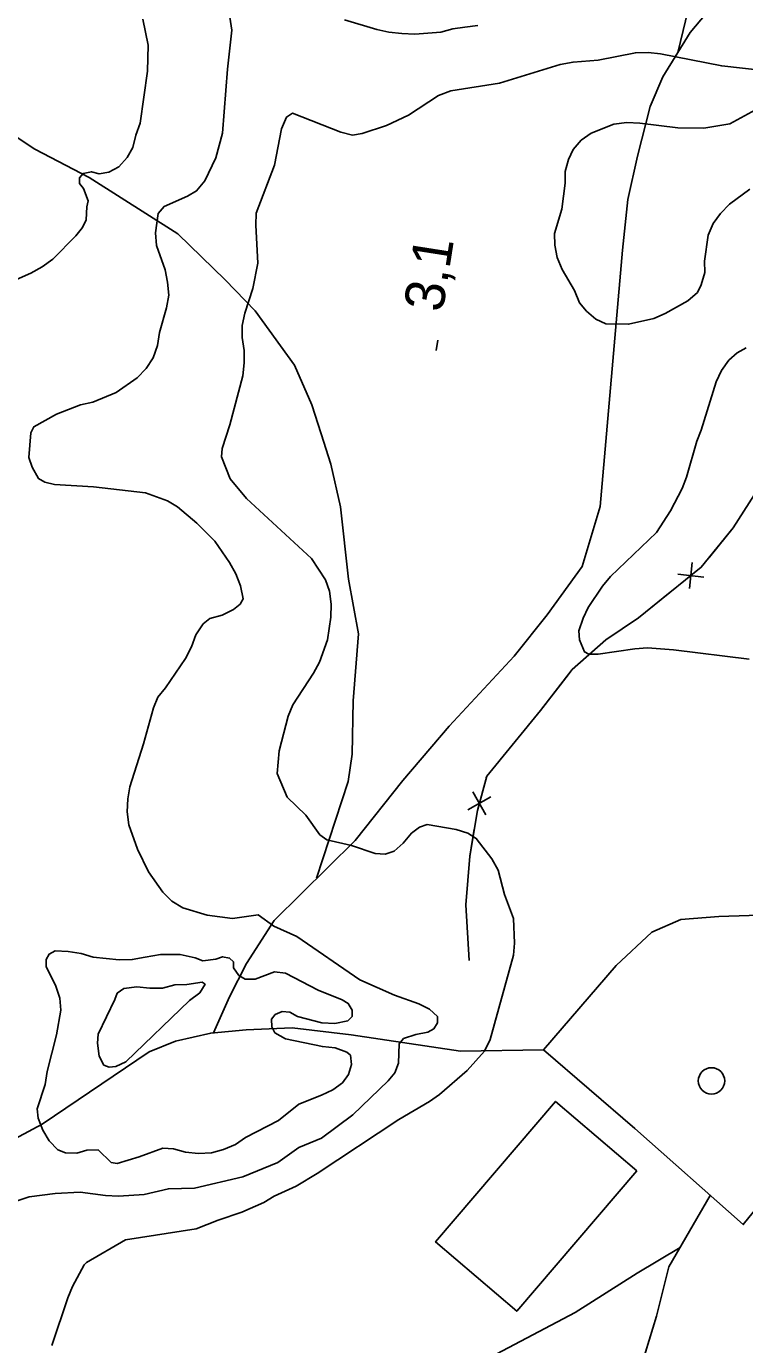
# Model space of a CAD drawing. Extents: x 282461 to 284471, y 5554090 to 5557646.
# Drawn here: x 282796.6 to 282851.1, y 5554647.1 to 5554747.1 of the extents above; entities that cross this region are included whole.
import ezdxf

# ---------------------------------------------------------------- set-up
doc = ezdxf.new("R2010")
doc.units = 0
for name, color, linetype in [('Niveau 1', 7, 'Continuous'), ('Niveau 19', 7, 'Continuous'), ('Niveau 2', 7, 'Continuous'), ('Niveau 22', 7, 'Continuous'), ('Niveau 3', 7, 'Continuous'), ('Niveau 31', 7, 'Continuous'), ('Niveau 36', 7, 'Continuous'), ('Niveau 37', 7, 'Continuous')]:
    doc.layers.add(name, color=color, linetype=linetype)

msp = doc.modelspace()

# ---------------------------------------------------------------- linework, layer by layer
at = {"layer": 'Niveau 1'}
for points in [[(282811.88, 5554748.78), (282812.2, 5554746.81), (282811.85, 5554743.86), (282811.47, 5554738.99), (282810.98, 5554737.13), (282810.14, 5554735.39), (282809.52, 5554734.62), (282808.83, 5554734.21), (282807.05, 5554733.43), (282806.6, 5554732.9), (282806.39, 5554731.45), (282806.47, 5554730.47), (282807.13, 5554728.63), (282807.32, 5554727.71), (282807.4, 5554726.72), (282807.24, 5554725.74), (282806.69, 5554723.88), (282806.54, 5554722.89), (282806.21, 5554721.96), (282805.7, 5554721.14), (282805.02, 5554720.44), (282803.42, 5554719.32), (282801.64, 5554718.59), (282800.72, 5554718.4), (282798.88, 5554717.68), (282797.17, 5554716.73), (282796.94, 5554716.26), (282796.8, 5554714.41), (282797.04, 5554713.66), (282797.52, 5554712.8), (282797.99, 5554712.52), (282798.74, 5554712.36), (282801.69, 5554712.17), (282805.63, 5554711.72), (282807.31, 5554711.11)], [(282830.86, 5554747.17), (282829.88, 5554747.04), (282828.96, 5554746.91), (282828.04, 5554746.66), (282826.07, 5554746.52), (282825.09, 5554746.56), (282824.11, 5554746.66), (282823.18, 5554746.87), (282820.74, 5554747.59)], [(282807.31, 5554711.11), (282808.07, 5554710.66), (282809.54, 5554709.41), (282810.89, 5554708.04), (282812.01, 5554706.44), (282812.49, 5554705.58), (282812.85, 5554704.66), (282813.04, 5554703.68), (282812.82, 5554703.27), (282812.31, 5554702.86), (282811.45, 5554702.44), (282810.53, 5554702.19), (282810.01, 5554701.78), (282809.45, 5554700.96), (282809.12, 5554700.03), (282808.67, 5554699.16), (282807.15, 5554696.93), (282806.58, 5554696.23), (282806.25, 5554695.42), (282805.49, 5554692.69), (282804.44, 5554689.43), (282804.29, 5554688.5), (282804.24, 5554687.52), (282804.38, 5554686.54), (282805.04, 5554684.7), (282805.88, 5554682.98), (282806.95, 5554681.43), (282807.65, 5554680.75), (282808.47, 5554680.24), (282810.33, 5554679.69), (282812.24, 5554679.43), (282814.2, 5554679.7), (282815.37, 5554678.85), (282817.11, 5554678.07), (282821.91, 5554674.79), (282824.53, 5554673.61), (282826.39, 5554672.95), (282827.2, 5554672.56), (282827.79, 5554671.99), (282827.8, 5554671.53), (282827.51, 5554671.06), (282827.06, 5554670.82), (282826.14, 5554670.63), (282825.22, 5554670.33), (282824.88, 5554669.92), (282824.84, 5554668.47), (282824.57, 5554667.72), (282824.06, 5554667.13), (282821.38, 5554664.54), (282818.99, 5554662.77), (282817.27, 5554662.05), (282815.67, 5554660.92), (282813.03, 5554659.84), (282809.35, 5554658.97), (282807.38, 5554658.94), (282805.54, 5554658.51), (282803.58, 5554658.36), (282802.6, 5554658.41), (282800.69, 5554658.67), (282798.78, 5554658.58), (282796.82, 5554658.32), (282795.9, 5554658.01)]]:
    msp.add_lwpolyline(points, dxfattribs=at)
at = {"layer": 'Niveau 19'}
msp.add_lwpolyline([(282875.13, 5554689.3), (282869.99, 5554685.58), (282866.06, 5554683.08), (282863.08, 5554681.53), (282859.91, 5554680.38), (282855.29, 5554679.79), (282849.14, 5554679.58), (282846.25, 5554679.36), (282844.07, 5554678.4), (282841.34, 5554675.87), (282835.83, 5554669.47), (282842.76, 5554663.5), (282851, 5554656.21), (282855.44, 5554661.71), (282860.5, 5554667.58), (282865.62, 5554672.41), (282867.92, 5554670.07), (282869.35, 5554671.08), (282875.95, 5554663.94), (282876.9, 5554664.84), (282881.84, 5554659.64), (282886.57, 5554664.48)], dxfattribs=at)
at = {"layer": 'Niveau 2'}
for points in [[(282805.45, 5554747.64), (282805.83, 5554745.68), (282805.8, 5554743.71), (282805.23, 5554739.77), (282804.9, 5554738.84), (282804.69, 5554737.91), (282804.24, 5554737.16), (282803.62, 5554736.45), (282802.87, 5554736.04), (282802.12, 5554735.91), (282801.54, 5554736.07), (282800.91, 5554735.95), (282800.63, 5554735.6), (282800.64, 5554735.19), (282800.93, 5554734.79), (282801.29, 5554733.87), (282801.19, 5554733.41), (282801.14, 5554732.43), (282800.87, 5554731.84), (282800.36, 5554731.2), (282798.6, 5554729.44), (282797.8, 5554728.85), (282796.94, 5554728.37), (282795.16, 5554727.59)], [(282798.54, 5554647.04), (282799.75, 5554650.65), (282800.09, 5554651.52), (282800.98, 5554653.16), (282801.16, 5554653.33), (282804.13, 5554655.06), (282809.49, 5554655.89), (282811.16, 5554656.56), (282812.94, 5554657.16), (282814.61, 5554657.88), (282815.41, 5554658.36), (282817.07, 5554659.14), (282818.67, 5554660.09), (282824.85, 5554664.18), (282827.2, 5554665.55), (282827.94, 5554666.08), (282830.05, 5554667.91), (282831.36, 5554669.37), (282831.8, 5554670.25), (282833.55, 5554676.64), (282833.65, 5554677.57), (282833.56, 5554679.42), (282832.89, 5554681.26), (282832.4, 5554683.11), (282831.92, 5554683.97), (282830.74, 5554685.51), (282830.09, 5554685.91), (282829.22, 5554686.18), (282827.02, 5554686.55), (282826.44, 5554686.37), (282825.82, 5554685.9), (282825.19, 5554685.14), (282824.51, 5554684.55), (282823.82, 5554684.3), (282823.07, 5554684.35), (282821.26, 5554684.96), (282819.41, 5554685.39), (282818.88, 5554685.79), (282817.81, 5554687.28), (282816.4, 5554688.64), (282815.62, 5554690.43), (282815.77, 5554692.16), (282816.47, 5554694.78), (282816.81, 5554695.65), (282818.38, 5554698.05), (282818.83, 5554698.87), (282819.44, 5554700.56), (282819.7, 5554702.3), (282819.74, 5554703.28), (282819.61, 5554704.26), (282819.31, 5554705.13), (282818.24, 5554706.73), (282813.3, 5554711.28), (282812.07, 5554712.77), (282811.4, 5554714.44), (282811.45, 5554715.07), (282812.05, 5554716.88), (282813.03, 5554720.6), (282813.13, 5554721.58), (282813.12, 5554722.51), (282812.98, 5554723.49), (282812.97, 5554724.42), (282813.18, 5554725.35), (282813.79, 5554727.21), (282814.16, 5554729.13), (282814, 5554732.02), (282814.04, 5554732.94), (282815.42, 5554736.56), (282815.96, 5554739.34), (282816.35, 5554740.22), (282816.8, 5554740.51), (282820.47, 5554739.07), (282821.34, 5554738.85), (282822.09, 5554738.98), (282823.93, 5554739.59), (282825.6, 5554740.37), (282827.88, 5554741.85), (282828.8, 5554742.21), (282832.49, 5554742.79), (282837.1, 5554744.2), (282838.08, 5554744.39), (282839.98, 5554744.53), (282842.81, 5554745.1), (282843.79, 5554745.11), (282844.72, 5554745.01), (282849.36, 5554744.1), (282854.29, 5554743.55)], [(282852.49, 5554741.07), (282849.97, 5554739.7), (282848.01, 5554739.38), (282846.04, 5554739.41), (282843.14, 5554739.77), (282842.15, 5554739.81), (282841.17, 5554739.68), (282839.45, 5554739.01), (282838.7, 5554738.48), (282838.08, 5554737.77), (282837.74, 5554737.01), (282837.47, 5554736.08), (282837.49, 5554735.21), (282837.23, 5554733.24), (282836.68, 5554731.38), (282836.7, 5554730.51), (282836.88, 5554729.58), (282837.25, 5554728.66), (282838.2, 5554727.06), (282838.56, 5554726.14), (282839.09, 5554725.51), (282839.8, 5554724.88), (282840.56, 5554724.54), (282842.29, 5554724.51), (282844.2, 5554724.95), (282845.06, 5554725.31), (282846.78, 5554726.27), (282847.52, 5554726.92), (282847.8, 5554727.5), (282848.08, 5554728.43), (282848.06, 5554729.3), (282848.32, 5554731.27), (282848.71, 5554732.15), (282849.27, 5554732.91), (282849.96, 5554733.62), (282851.5, 5554734.74)], [(282851.22, 5554722.71), (282850.53, 5554722.35), (282849.91, 5554721.77), (282849.34, 5554721), (282848.95, 5554720.13), (282847.8, 5554716.46), (282847.47, 5554715.65), (282846.7, 5554712.91), (282846.37, 5554712.04), (282845.47, 5554710.35), (282844.4, 5554708.71), (282840.93, 5554705.36), (282840.31, 5554704.65), (282839.23, 5554703.01), (282838.84, 5554702.2), (282838.51, 5554701.26), (282838.58, 5554700.57), (282838.94, 5554699.65), (282839.29, 5554699.48), (282839.99, 5554699.49), (282842.76, 5554699.89), (282843.74, 5554699.96), (282845.71, 5554699.82), (282851.44, 5554699.1)], [(282805.61, 5554676.5), (282804.63, 5554676.31), (282803.65, 5554676.29), (282801.68, 5554676.49), (282800.75, 5554676.77), (282799.77, 5554676.93), (282798.79, 5554676.97), (282798.33, 5554676.73), (282798.11, 5554676.32), (282798.11, 5554675.8), (282798.83, 5554674.31), (282799.14, 5554673.39), (282799.21, 5554672.47), (282798.89, 5554670.61), (282798.19, 5554667.83), (282798.03, 5554666.85), (282797.43, 5554664.99), (282797.5, 5554664.29), (282797.86, 5554663.38), (282798.34, 5554662.57), (282798.98, 5554661.89), (282799.56, 5554661.67), (282800.43, 5554661.63), (282801.18, 5554661.87), (282802.04, 5554661.88), (282803.04, 5554660.92), (282803.5, 5554660.86), (282805.17, 5554661.35), (282806.95, 5554662.02), (282807.76, 5554661.97), (282808.68, 5554661.7), (282809.67, 5554661.6), (282810.65, 5554661.67), (282811.57, 5554661.92), (282812.48, 5554662.28), (282813.23, 5554662.81), (282815.74, 5554664.12), (282817.28, 5554665.36), (282819, 5554666.02), (282819.86, 5554666.44), (282820.6, 5554666.97), (282821.05, 5554667.61), (282821.27, 5554668.37), (282821.2, 5554669.06), (282820.91, 5554669.29), (282820.04, 5554669.62), (282819.06, 5554669.72), (282816.27, 5554670.31), (282815.46, 5554670.76), (282815.22, 5554671.22), (282815.21, 5554671.8), (282815.49, 5554672.15), (282816.01, 5554672.39), (282816.59, 5554672.34), (282817.17, 5554672), (282819.03, 5554671.51), (282820.01, 5554671.47), (282820.99, 5554671.66), (282821.33, 5554672.01), (282821.32, 5554672.47), (282821.02, 5554672.99), (282820.55, 5554673.27), (282818.75, 5554673.99), (282816.25, 5554675.28), (282815.44, 5554675.38), (282813.95, 5554674.84), (282813.2, 5554674.83), (282812.73, 5554675.11), (282812.32, 5554675.68), (282812.31, 5554676.14), (282812.02, 5554676.43), (282811.49, 5554676.53), (282810.98, 5554676.35), (282810, 5554676.22), (282809.42, 5554676.44), (282808.26, 5554676.71), (282806.79, 5554676.69), (282805.61, 5554676.5)], [(282807.86, 5554674.4), (282806.94, 5554674.16), (282805.96, 5554674.14), (282804.97, 5554674.24), (282804, 5554674.11), (282803.48, 5554673.76), (282803.32, 5554673.29), (282802.04, 5554670.67), (282801.99, 5554669.98), (282802.12, 5554669), (282802.48, 5554668.31), (282802.89, 5554668.15), (282803.4, 5554668.21), (282804.15, 5554668.57), (282808.97, 5554673.21), (282809.77, 5554673.8), (282810.16, 5554674.44), (282809.93, 5554674.61), (282808.78, 5554674.42), (282807.86, 5554674.4)]]:
    msp.add_lwpolyline(points, dxfattribs=at)
at = {"layer": 'Niveau 22'}
for points in [[(282850.5, 5554797.58), (282848.82, 5554761.6), (282848.44, 5554756.97), (282847.79, 5554752.45), (282846.03, 5554745.12)], [(282849.39, 5554749.54), (282846.97, 5554746.64), (282844.89, 5554743.28), (282843.92, 5554741.02), (282842.97, 5554737.26), (282842.24, 5554733.96), (282841.82, 5554730.13), (282840.14, 5554710.69), (282838.77, 5554706.12), (282836.12, 5554702.46), (282833.62, 5554699.32), (282828.68, 5554694.03), (282825.17, 5554689.91), (282821.54, 5554685.34), (282815.41, 5554679.27), (282813.31, 5554676.03), (282812.02, 5554673.5), (282810.8, 5554670.76)], [(282783.65, 5554747.26), (282788.16, 5554743.77), (282797.25, 5554737.79), (282801.37, 5554735.64), (282808.09, 5554731.37), (282811.69, 5554727.88), (282813.95, 5554725.52), (282816.95, 5554721.39), (282818.26, 5554718.39), (282818.98, 5554716.2), (282819.7, 5554713.89), (282820.44, 5554710.66), (282821.05, 5554705.18), (282821.79, 5554701.03), (282821.4, 5554695.94), (282821.33, 5554691.89), (282821.02, 5554689.83), (282818.62, 5554682.48)], [(282835.83, 5554669.47), (282829.54, 5554669.38), (282821.24, 5554670.61), (282816.77, 5554671.15), (282813.27, 5554670.99), (282810.59, 5554670.74), (282807.91, 5554670.14), (282805.93, 5554669.31), (282797.81, 5554663.82), (282787.69, 5554658.42), (282782.81, 5554657.94), (282772, 5554659.79), (282766.64, 5554661.23), (282759.95, 5554662.57), (282749.8, 5554663.52), (282747.62, 5554663.26), (282739.94, 5554663.66), (282732.82, 5554664.42)], [(282843.29, 5554645.62), (282844.42, 5554649.28), (282845.35, 5554653.02), (282848.49, 5554658.43)], [(282846.2, 5554654.47), (282842.94, 5554652.52), (282838.24, 5554649.55), (282825.82, 5554643.01), (282818.71, 5554639.19), (282814.47, 5554636.81), (282803.5, 5554632.06), (282797.78, 5554629.97), (282792.34, 5554628.4), (282787.97, 5554627.29), (282776.54, 5554625.87), (282772.44, 5554625.86), (282765.51, 5554626.21), (282760.07, 5554626.16), (282753.06, 5554625.56), (282750.07, 5554625.16), (282746.28, 5554626.44), (282742.11, 5554629.56), (282732.66, 5554638.24)]]:
    msp.add_lwpolyline(points, dxfattribs=at)
at = {"layer": 'Niveau 3'}
msp.add_line((282827.7, 5554722.51), (282827.82, 5554723.3), dxfattribs=at)
at = {"layer": 'Niveau 31'}
msp.add_lwpolyline([(282842.92, 5554660.29), (282833.81, 5554649.64), (282827.65, 5554654.9), (282836.76, 5554665.56), (282842.92, 5554660.29)], dxfattribs=at)
at = {"layer": 'Niveau 36'}
msp.add_circle((282848.586, 5554667.114), 1, dxfattribs=at)
at = {"layer": 'Niveau 37'}
for p, q in [((282848.01, 5554705.33), (282846.02, 5554705.55)), ((282846.91, 5554704.45), (282847.12, 5554706.44)), ((282831.84, 5554688.66), (282830.1, 5554687.67)), ((282831.46, 5554687.29), (282830.47, 5554689.03))]:
    msp.add_line(p, q, dxfattribs=at)
for points in [[(282830.2, 5554676.25), (282829.95, 5554680.47), (282830.24, 5554684.17), (282830.82, 5554687.63), (282831.54, 5554690.24), (282835.62, 5554695.22), (282838.02, 5554698.32), (282840.56, 5554700.56), (282843.04, 5554702.24), (282847.81, 5554706.08), (282850.22, 5554709.07), (282852.25, 5554712.23), (282853.47, 5554715.2), (282853.83, 5554717.98), (282856.1, 5554723.04), (282857.63, 5554725.65)], [(282848.43, 5554706.84), (282850.22, 5554709.07), (282852.25, 5554712.23), (282853.47, 5554715.2), (282853.49, 5554715.37)], [(282837.71, 5554697.91), (282838.02, 5554698.32), (282840.56, 5554700.56), (282843.04, 5554702.24), (282845.46, 5554704.19)], [(282831.5, 5554690.09), (282831.54, 5554690.24), (282835.62, 5554695.22), (282837.71, 5554697.91)], [(282830.2, 5554676.25), (282829.95, 5554680.47), (282830.24, 5554684.17), (282830.58, 5554686.2)]]:
    msp.add_lwpolyline(points, dxfattribs=at)

# ---------------------------------------------------------------- texts
at = {"layer": 'Niveau 3'}
msp.add_text('3,1  ', height=3, rotation=81.09575, dxfattribs=at).set_placement((282828.18, 5554725.35))

doc.saveas('drawing.dxf')
